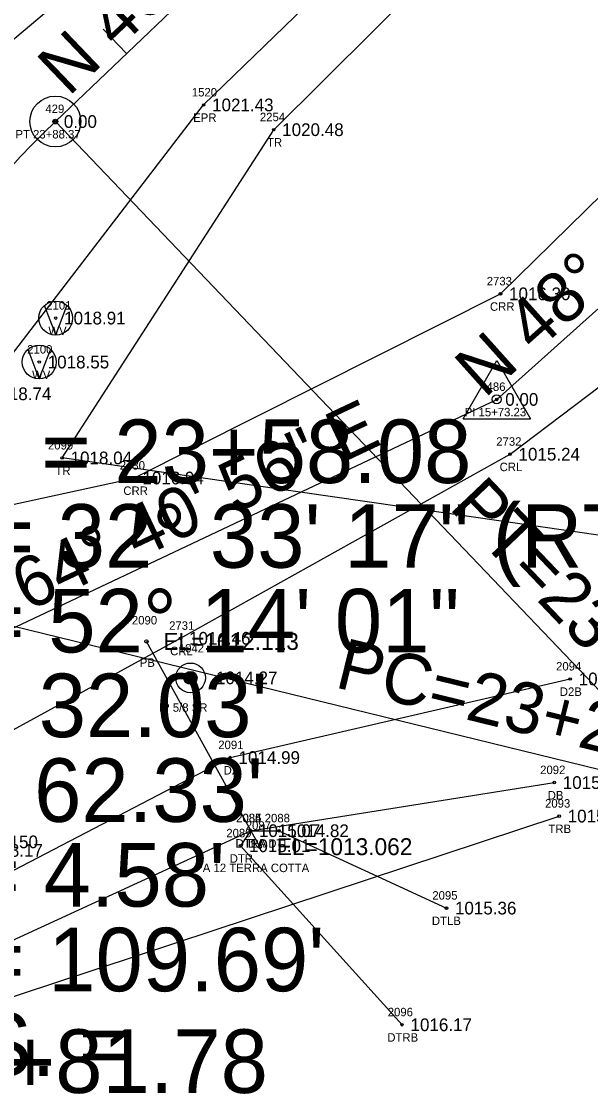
# Model space of a CAD drawing. Extents: x 1578957 to 1581675, y 1115963 to 1120391.
# Drawn here: x 1580160.5 to 1580227.6, y 1117582.7 to 1117709.5 of the extents above; entities that cross this region are included whole.
import ezdxf

# ---------------------------------------------------------------- set-up
doc = ezdxf.new("R2010")
doc.units = 0
for name, color, linetype in [('RD_EX_DR_Pipe', 7, 'Continuous'), ('RD_EX_DR_Pipe_txCode', 7, 'Continuous'), ('RD_EX_Driveway', 7, 'Continuous'), ('RD_EX_Driveway_txCode', 7, 'Continuous'), ('RD_EX_DV_Prop_txCode', 7, 'Continuous'), ('RD_EX_DV_PropPin', 7, 'Continuous'), ('RD_EX_H2O', 7, 'Continuous'), ('RD_EX_H2O_txCode', 7, 'Continuous'), ('RD_EX_Road', 7, 'Continuous'), ('RD_EX_Road_txCode', 7, 'Continuous'), ('RD_EX_TX_Driveway_ELEV', 7, 'Continuous'), ('RD_EX_TX_DV_Prop_ELEV', 7, 'Continuous'), ('RD_EX_TX_H2O_ELEV', 7, 'Continuous'), ('RD_EX_TX_Road_ELEV', 7, 'Continuous'), ('RD_EX_TX_UT_ELEV', 7, 'Continuous'), ('RD_EX_TX_VEG_ELEV', 7, 'Continuous'), ('RD_EX_UT', 7, 'Continuous'), ('RD_EX_UT_txCode', 7, 'Continuous'), ('RD_EX_VEG', 7, 'Continuous'), ('RD_EX_VEG_txCode', 7, 'Continuous'), ('RD_HC_Cl', 7, 'Continuous'), ('RD_HC_Data', 7, 'Continuous'), ('RD_HC_Data_Tic', 7, 'Continuous'), ('RD_HC_Survey_ELEV', 7, 'Continuous'), ('RD_HC_txCode', 7, 'Continuous'), ('RD_SMD_Locator', 7, 'Continuous'), ('RD_TX_Pipe_ElevEX', 7, 'Continuous')]:
    doc.layers.add(name, color=color, linetype=linetype)

msp = doc.modelspace()

# ---------------------------------------------------------------- linework, layer by layer
at = {"layer": 'RD_EX_DR_Pipe'}
msp.add_line((1580188.64, 1117612.07), (1580175.25, 1117636.3), dxfattribs=at)
at = {"layer": 'RD_EX_Driveway'}
for points in [[(1580150.12, 1117604.38), (1580185.12, 1117622.59), (1580225.25, 1117631.87)], [(1580151.42, 1117597.33), (1580187.52, 1117613.96), (1580223.37, 1117619.64)]]:
    msp.add_lwpolyline(points, dxfattribs=at)
at = {"layer": 'RD_EX_DV_PropPin'}
for p, q in [((1580179.72, 1117631.8), (1580179.72, 1117632.19)), ((1580179.76, 1117631.7), (1580179.76, 1117632.3)), ((1580179.79, 1117631.63), (1580179.79, 1117632.37)), ((1580179.83, 1117631.57), (1580179.83, 1117632.43)), ((1580179.86, 1117631.52), (1580179.86, 1117632.47)), ((1580179.9, 1117631.48), (1580179.9, 1117632.51)), ((1580179.93, 1117631.45), (1580179.93, 1117632.55)), ((1580179.97, 1117631.42), (1580179.97, 1117632.58)), ((1580180, 1117631.39), (1580180, 1117632.61)), ((1580180.04, 1117631.36), (1580180.04, 1117632.63)), ((1580180.07, 1117631.34), (1580180.07, 1117632.65)), ((1580180.11, 1117631.32), (1580180.11, 1117632.67)), ((1580180.14, 1117631.31), (1580180.14, 1117632.69)), ((1580180.18, 1117631.29), (1580180.18, 1117632.71)), ((1580180.21, 1117631.28), (1580180.21, 1117632.72)), ((1580180.25, 1117631.27), (1580180.25, 1117632.73)), ((1580180.28, 1117631.26), (1580180.28, 1117632.74)), ((1580180.32, 1117631.25), (1580180.32, 1117632.75)), ((1580180.35, 1117631.24), (1580180.35, 1117632.75)), ((1580180.39, 1117631.24), (1580180.39, 1117632.76)), ((1580180.42, 1117631.24), (1580180.42, 1117632.76)), ((1580180.46, 1117631.24), (1580180.46, 1117632.76)), ((1580180.49, 1117631.24), (1580180.49, 1117632.76)), ((1580180.53, 1117631.24), (1580180.53, 1117632.76)), ((1580180.56, 1117631.24), (1580180.56, 1117632.75)), ((1580180.6, 1117631.25), (1580180.6, 1117632.75)), ((1580180.63, 1117631.26), (1580180.63, 1117632.74)), ((1580180.67, 1117631.27), (1580180.67, 1117632.73)), ((1580180.7, 1117631.28), (1580180.7, 1117632.72)), ((1580180.74, 1117631.29), (1580180.74, 1117632.71)), ((1580180.77, 1117631.31), (1580180.77, 1117632.69)), ((1580180.81, 1117631.32), (1580180.81, 1117632.67)), ((1580180.84, 1117631.34), (1580180.84, 1117632.65)), ((1580180.88, 1117631.36), (1580180.88, 1117632.63)), ((1580180.91, 1117631.39), (1580180.91, 1117632.61)), ((1580180.95, 1117631.42), (1580180.95, 1117632.58)), ((1580180.98, 1117631.45), (1580180.98, 1117632.55)), ((1580181.02, 1117631.48), (1580181.02, 1117632.51)), ((1580181.05, 1117631.52), (1580181.05, 1117632.47)), ((1580181.09, 1117631.57), (1580181.09, 1117632.43)), ((1580181.12, 1117631.63), (1580181.12, 1117632.37)), ((1580181.16, 1117631.7), (1580181.16, 1117632.3)), ((1580181.19, 1117631.8), (1580181.19, 1117632.19))]:
    msp.add_line(p, q, dxfattribs=at)
for radius in [1.75, 0.761]:
    msp.add_circle((1580180.46, 1117632), radius, dxfattribs=at)
at = {"layer": 'RD_EX_H2O'}
for points in [[(1580147.32, 1117640.5), (1580150.22, 1117650.44), (1580173.78, 1117655.59), (1580217.03, 1117677.33), (1580237.18, 1117697.14), (1580247.39, 1117706.92)], [(1580111.13, 1117616.52), (1580114.36, 1117618.23), (1580140.48, 1117611.54), (1580150.79, 1117621.12), (1580179.28, 1117636.67), (1580218.15, 1117658.4), (1580245.46, 1117679.05), (1580263.26, 1117694.77)], [(1580187.52, 1117613.96), (1580186.35, 1117612.18), (1580205.41, 1117591.05)], [(1580187.52, 1117613.96), (1580190.88, 1117613.95), (1580210.65, 1117604.82)]]:
    msp.add_lwpolyline(points, dxfattribs=at)
at = {"layer": 'RD_EX_Road'}
for points in [[(1580132.94, 1117689.89), (1580152.25, 1117701.26), (1580167.4, 1117714.02), (1580202.85, 1117747.92), (1580240.97, 1117781.03), (1580278.22, 1117814.01), (1580314.49, 1117848.76), (1580346.17, 1117886.72), (1580374.27, 1117928.33), (1580397.16, 1117972.42), (1580413.49, 1118019.66), (1580424.92, 1118067.62), (1580431.49, 1118116.98), (1580436.81, 1118166.42), (1580442.56, 1118216.33), (1580451.48, 1118265.26), (1580462.53, 1118314.08), (1580473.88, 1118362.54), (1580483.48, 1118411.51)], [(1580144.45, 1117641.55), (1580155.79, 1117665.53), (1580182, 1117699.63), (1580215.51, 1117732.12), (1580254.24, 1117765.94), (1580291.41, 1117798.89), (1580327.79, 1117833.81), (1580361.61, 1117873.47), (1580391.54, 1117917.75), (1580415.57, 1117964.64), (1580432.49, 1118014.02), (1580444.75, 1118063.23), (1580451.68, 1118114.82), (1580456.81, 1118164.4), (1580462.66, 1118213.64), (1580471.15, 1118260.76), (1580481.73, 1118308.53), (1580493.79, 1118358.47), (1580503.62, 1118407.2)]]:
    msp.add_lwpolyline(points, dxfattribs=at)
at = {"layer": 'RD_EX_UT'}
for p, q in [((1580164.55, 1117672.48), (1580163.24, 1117675.96)), ((1580164.55, 1117672.48), (1580165.87, 1117675.92)), ((1580162.61, 1117667.29), (1580161.31, 1117670.77)), ((1580162.61, 1117667.29), (1580163.94, 1117670.74))]:
    msp.add_line(p, q, dxfattribs=at)
for centre in [(1580164.55, 1117674.47), (1580162.61, 1117669.28)]:
    msp.add_circle(centre, 2, dxfattribs=at)
at = {"layer": 'RD_EX_VEG'}
for points in [[(1580229.39, 1117648.74), (1580165.31, 1117657.96), (1580190.27, 1117696.71), (1580255.39, 1117761.46), (1580292.19, 1117794.19), (1580369.26, 1117872.95), (1580397.16, 1117918.84), (1580418.33, 1117963.11), (1580437.18, 1118009.94), (1580450.07, 1118063.26), (1580457.12, 1118116.13), (1580460.93, 1118164.8), (1580467.23, 1118212.76), (1580476.46, 1118260.96), (1580485.08, 1118308.16), (1580501.94, 1118328.3), (1580585.89, 1118345.53)], [(1580206.21, 1117553.51), (1580183, 1117572.94), (1580139.93, 1117579.43), (1580142.17, 1117588.65), (1580223.95, 1117615.68)]]:
    msp.add_lwpolyline(points, dxfattribs=at)
at = {"layer": 'RD_HC_Cl'}
for p, q in [((1580164.51, 1117697.67), (1580209.09, 1117740.25)), ((1580216.58, 1117664.87), (1580258.28, 1117702.2)), ((1580144.91, 1117630.96), (1580216.58, 1117664.87))]:
    msp.add_line(p, q, dxfattribs=at)
msp.add_arc((1580240.27, 1117618.34), 109.69, 133.6822, 166.2368, dxfattribs=at)
at = {"layer": 'RD_HC_Data'}
for p, q in [((1580164.51, 1117697.67), (1580244.6, 1117613.81)), ((1580212.61, 1117662.58), (1580216.59, 1117669.46)), ((1580216.59, 1117669.46), (1580220.55, 1117662.58)), ((1580212.61, 1117662.58), (1580220.55, 1117662.58)), ((1580133.73, 1117644.44), (1580247.01, 1117616.69))]:
    msp.add_line(p, q, dxfattribs=at)
for centre, radius in [((1580164.51, 1117697.67), 3), ((1580164.51, 1117697.67), 0.282), ((1580216.58, 1117664.87), 0.529)]:
    msp.add_circle(centre, radius, dxfattribs=at)
at = {"layer": 'RD_HC_Data_Tic'}
msp.add_line((1580172.92, 1117705.7), (1580170.16, 1117708.59), dxfattribs=at)
at = {"layer": 'RD_SMD_Locator'}
for centre, radius in [((1580182, 1117699.63), 0.15), ((1580164.51, 1117697.67), 0.15), ((1580190.27, 1117696.71), 0.15), ((1580217.03, 1117677.33), 0.15), ((1580164.55, 1117674.47), 0.15), ((1580162.61, 1117669.28), 0.15), ((1580216.58, 1117664.87), 0.15), ((1580218.15, 1117658.4), 0.15), ((1580165.31, 1117657.96), 0.15), ((1580173.78, 1117655.59), 0.15), ((1580179.28, 1117636.67), 0.15), ((1580175.25, 1117636.3), 0.2), ((1580180.46, 1117632), 0.15), ((1580225.25, 1117631.87), 0.15), ((1580185.12, 1117622.59), 0.15), ((1580223.37, 1117619.64), 0.15), ((1580223.95, 1117615.68), 0.15), ((1580187.52, 1117613.96), 0.15), ((1580187.52, 1117613.96), 0.15), ((1580187.52, 1117613.96), 0.15), ((1580190.88, 1117613.95), 0.15), ((1580186.35, 1117612.18), 0.15), ((1580188.64, 1117612.07), 0.2), ((1580210.65, 1117604.82), 0.15), ((1580205.41, 1117591.05), 0.15)]:
    msp.add_circle(centre, radius, dxfattribs=at)

# ---------------------------------------------------------------- texts
at = {"layer": 'RD_EX_DR_Pipe_txCode'}
for s, p in [('2090', (1580173.54, 1117638.3)), ('PB', (1580174.47, 1117633.3)), ('2087', (1580186.97, 1117614.07)), ('PA 12 TERRA COTTA', (1580181.01, 1117609.07))]:
    msp.add_text(s, height=1, dxfattribs=at).set_placement(p)
at = {"layer": 'RD_EX_Driveway_txCode'}
for s, p in [('2094', (1580223.58, 1117632.87)), ('D2B', (1580224.02, 1117629.87)), ('2091', (1580183.73, 1117623.59)), ('D2', (1580184.36, 1117620.59)), ('2092', (1580221.7, 1117620.64)), ('DB', (1580222.59, 1117617.64)), ('2084', (1580185.85, 1117614.96)), ('D', (1580187.22, 1117611.96))]:
    msp.add_text(s, height=1, dxfattribs=at).set_placement(p)
at = {"layer": 'RD_EX_DV_Prop_txCode'}
for s, p in [('1042', (1580179.07, 1117635)), ('IP 5/8 SR', (1580176.73, 1117628))]:
    msp.add_text(s, height=1, dxfattribs=at).set_placement(p)
at = {"layer": 'RD_EX_H2O_txCode'}
for s, p in [('2733', (1580215.4, 1117678.33)), ('CRR', (1580215.78, 1117675.33)), ('2732', (1580216.52, 1117659.4)), ('2730', (1580172.11, 1117656.59)), ('CRL', (1580216.92, 1117656.4)), ('CRR', (1580172.53, 1117653.59)), ('2731', (1580177.93, 1117637.67)), ('CRL', (1580178.05, 1117634.67)), ('2086', (1580185.83, 1117614.96)), ('2085', (1580185.85, 1117614.96)), ('2088', (1580189.21, 1117614.95)), ('2089', (1580184.68, 1117613.18)), ('DTRA', (1580185.77, 1117611.96)), ('DTLA', (1580185.79, 1117611.96)), ('DTL', (1580189.63, 1117611.95)), ('DTR', (1580185.08, 1117610.18)), ('2095', (1580208.98, 1117605.82)), ('DTLB', (1580208.93, 1117602.82)), ('2096', (1580203.72, 1117592.05)), ('DTRB', (1580203.67, 1117589.05))]:
    msp.add_text(s, height=1, dxfattribs=at).set_placement(p)
at = {"layer": 'RD_EX_Road_txCode'}
for s, p in [('1520', (1580180.61, 1117700.63)), ('EPR', (1580180.77, 1117697.63))]:
    msp.add_text(s, height=1, dxfattribs=at).set_placement(p)
at = {"layer": 'RD_EX_TX_Driveway_ELEV'}
for s, p in [('1015.35', (1580226.25, 1117631.12)), ('1014.99', (1580186.12, 1117621.84)), ('1015.72', (1580224.37, 1117618.89)), ('1015.07', (1580188.52, 1117613.21))]:
    msp.add_text(s, height=1.5, dxfattribs=at).set_placement(p)
at = {"layer": 'RD_EX_TX_DV_Prop_ELEV'}
msp.add_text('1014.27', height=1.5, dxfattribs=at).set_placement((1580183.46, 1117631.25))
at = {"layer": 'RD_EX_TX_H2O_ELEV'}
for s, p in [('1016.30', (1580218.03, 1117676.58)), ('1015.24', (1580219.15, 1117657.65)), ('1016.94', (1580174.78, 1117654.84)), ('1014.46', (1580180.28, 1117635.92)), ('1015.07', (1580188.52, 1117613.21)), ('1015.07', (1580188.52, 1117613.21)), ('1014.82', (1580191.88, 1117613.2)), ('1015.01', (1580187.35, 1117611.43)), ('1015.36', (1580211.65, 1117604.07)), ('1016.17', (1580206.41, 1117590.3))]:
    msp.add_text(s, height=1.5, dxfattribs=at).set_placement(p)
at = {"layer": 'RD_EX_TX_Road_ELEV'}
for s, p in [('1021.43', (1580183, 1117698.88)), ('1018.74', (1580156.79, 1117664.78))]:
    msp.add_text(s, height=1.5, dxfattribs=at).set_placement(p)
at = {"layer": 'RD_EX_TX_UT_ELEV'}
for s, p in [('1018.91', (1580165.55, 1117673.72)), ('1018.55', (1580163.61, 1117668.53)), ('1018.17', (1580155.79, 1117610.88))]:
    msp.add_text(s, height=1.5, dxfattribs=at).set_placement(p)
at = {"layer": 'RD_EX_TX_VEG_ELEV'}
for s, p in [('1020.48', (1580191.27, 1117695.96)), ('1018.04', (1580166.31, 1117657.21)), ('1015.72', (1580224.95, 1117614.93))]:
    msp.add_text(s, height=1.5, dxfattribs=at).set_placement(p)
at = {"layer": 'RD_EX_UT_txCode'}
for s, p in [('2101', (1580163.44, 1117675.47)), ('WV', (1580163.69, 1117672.47)), ('2100', (1580161.19, 1117670.28)), ('WV', (1580161.76, 1117667.28))]:
    msp.add_text(s, height=1, dxfattribs=at).set_placement(p)
at = {"layer": 'RD_EX_VEG_txCode'}
for s, p in [('2254', (1580188.64, 1117697.71)), ('TR', (1580189.48, 1117694.71)), ('2099', (1580163.64, 1117658.96)), ('TR', (1580164.51, 1117655.96)), ('2093', (1580222.28, 1117616.68)), ('TRB', (1580222.68, 1117613.68))]:
    msp.add_text(s, height=1, dxfattribs=at).set_placement(p)
at = {"layer": 'RD_HC_Data'}
for s, rotation, p in [('N 46%%d 19\' 04" E', 43.6822, (1580166.07, 1117700.54)), ('N 48%%d 09\' 49" E', 41.8363, (1580215.13, 1117664.91)), ('N 64%%d 40\' 56" E', 25.3178, (1580153.99, 1117636.37)), ('PT=23+88.37', 313.6822, (1580210.85, 1117652.04)), ('PC=23+26.05', 346.2368, (1580197.34, 1117630.92))]:
    msp.add_text(s, height=6, rotation=rotation, dxfattribs=at).set_placement(p)
for s, p in [('P.I. = 23+58.08', (1580145, 1117655)), ('    = 32%%d 33\' 17" (RT)', (1580145, 1117645)), ('D = 52%%d 14\' 01"', (1580145, 1117635)), ("T = 32.03'", (1580145, 1117625)), ("L = 62.33'", (1580145, 1117615)), ("E = 4.58'", (1580145, 1117605)), ("R = 109.69'", (1580145, 1117595)), ('D.S. = ', (1580145, 1117585)), ('P.I. = 22+81.78', (1580121, 1117583))]:
    msp.add_text(s, height=7.5, dxfattribs=at).set_placement(p)
at = {"layer": 'RD_HC_Survey_ELEV'}
for s, p in [('0.00', (1580165.51, 1117696.92)), ('0.00', (1580217.58, 1117664.12)), ('1018.150', (1580154.09, 1117611.89))]:
    msp.add_text(s, height=1.5, dxfattribs=at).set_placement(p)
at = {"layer": 'RD_HC_txCode'}
for s, p in [('429', (1580163.33, 1117698.67)), ('PT 23+88.37', (1580159.8, 1117695.67)), ('486', (1580215.38, 1117665.87)), ('PI 15+73.23', (1580212.8, 1117662.87))]:
    msp.add_text(s, height=1, dxfattribs=at).set_placement(p)
at = {"layer": 'RD_TX_Pipe_ElevEX'}
for s, p in [('EL=1012.113', (1580177.25, 1117635.3)), ('EL=1013.062', (1580190.64, 1117611.07))]:
    msp.add_text(s, height=2, dxfattribs=at).set_placement(p)

doc.saveas('drawing.dxf')
